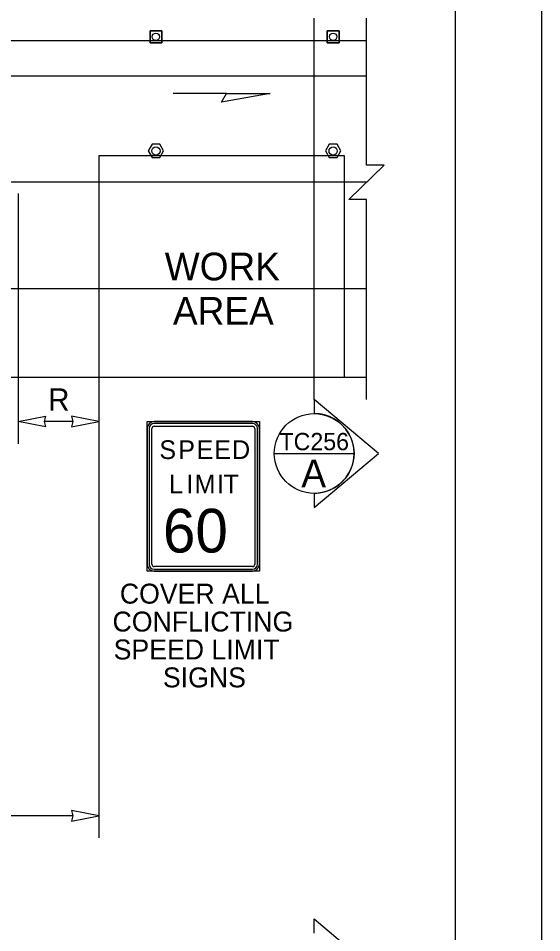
# Model space of a CAD drawing. Extents: x 99999 to 100116, y 99995 to 100013.
# Drawn here: x 100054.172 to 100056.062, y 100004.786 to 100008.087 of the extents above; entities that cross this region are included whole.
import ezdxf

# ---------------------------------------------------------------- set-up
doc = ezdxf.new("R2010")
doc.units = 0
for name, color, linetype in [('RD_MK_LineEdgeYellow', 7, 'Continuous'), ('RD_MK_LineLane', 7, 'Continuous'), ('SH_GI_PlotLimits', 7, 'Continuous'), ('SH_GI_SectionCut', 7, 'Continuous'), ('SH_GI_SheetBorder', 7, 'Continuous'), ('TR_SN_ConstructionSigns', 7, 'Continuous'), ('TR_WZ_TallChanDevice', 7, 'Continuous'), ('TR_WZ_TrafficCone', 7, 'Continuous'), ('TR_WZ_WorkAreaLabel', 7, 'Continuous'), ('TR_WZ_WorkZoneDetails', 7, 'Continuous'), ('TR_WZ_WorkZoneTextCurrent', 7, 'Continuous')]:
    doc.layers.add(name, color=color, linetype=linetype)

msp = doc.modelspace()

# ---------------------------------------------------------------- linework, layer by layer
at = {"layer": 'RD_MK_LineEdgeYellow'}
for p, q in [((100048.195, 100007.8789), (100055.43, 100007.8789)), ((100052.7368, 100007.1109), (100055.43, 100007.1109))]:
    msp.add_line(p, q, dxfattribs=at)
at = {"layer": 'RD_MK_LineLane'}
msp.add_lwpolyline([(100055.43, 100007.4949), (100048.195, 100007.4949)], dxfattribs=at)
at = {"layer": 'SH_GI_PlotLimits'}
msp.add_lwpolyline([(100039.0625, 99999.6875), (100056.0625, 99999.6875), (100056.0625, 100010.6875), (100039.0625, 100010.6875)], close=True, dxfattribs=at)
at = {"layer": 'SH_GI_SectionCut'}
for p, q in [((100055.2407, 100006.7109), (100055.2407, 100008.0869)), ((100055.2407, 100006.7109), (100055.2407, 100006.66)), ((100055.4733, 100006.516), (100055.2407, 100006.7109)), ((100055.2407, 100006.3211), (100055.4733, 100006.516)), ((100055.2407, 100006.372), (100055.2407, 100006.3211)), ((100055.2407, 100004.7848), (100055.2407, 100004.8357)), ((100055.2407, 100004.8357), (100055.4733, 100004.6408))]:
    msp.add_line(p, q, dxfattribs=at)
msp.add_lwpolyline([(100055.0967, 100006.516), (100055.3847, 100006.516)], dxfattribs=at)
msp.add_circle((100055.2407, 100006.516), 0.144, dxfattribs=at)
msp.add_arc((100055.2407, 100006.516), 0.144, 269.9978, 90.0022, dxfattribs=at)
at = {"layer": 'SH_GI_SheetBorder'}
msp.add_line((100055.75, 100010.375), (100055.75, 100000), dxfattribs=at)
at = {"layer": 'TR_SN_ConstructionSigns'}
for p, q in [((100054.6633, 100006.6309), (100055.0177, 100006.6309)), ((100055.0177, 100006.6309), (100054.6633, 100006.6309)), ((100055.0177, 100006.6239), (100054.6633, 100006.6239)), ((100054.6633, 100006.614), (100055.0177, 100006.614)), ((100054.638, 100006.1162), (100054.638, 100006.6056)), ((100054.638, 100006.6056), (100054.638, 100006.1162)), ((100054.6451, 100006.6056), (100054.6451, 100006.1162)), ((100054.6549, 100006.1162), (100054.6549, 100006.6056)), ((100055.0261, 100006.6056), (100055.0261, 100006.1162)), ((100055.036, 100006.1162), (100055.036, 100006.6056)), ((100055.043, 100006.6056), (100055.043, 100006.1162)), ((100055.043, 100006.1162), (100055.043, 100006.6056)), ((100055.0177, 100006.1078), (100054.6633, 100006.1078)), ((100054.6633, 100006.0979), (100055.0177, 100006.0979)), ((100055.0177, 100006.0909), (100054.6633, 100006.0909)), ((100054.6633, 100006.0909), (100055.0177, 100006.0909))]:
    msp.add_line(p, q, dxfattribs=at)
msp.add_lwpolyline([(100054.638, 100006.6309), (100055.043, 100006.6309), (100055.043, 100006.0909), (100054.638, 100006.0909)], close=True, dxfattribs=at)
for centre, radius, start, end in [((100054.6633, 100006.6056), 0.0253, 90, 180), ((100054.6633, 100006.6056), 0.0253, 90, 180), ((100054.6633, 100006.6056), 0.0183, 90, 180), ((100054.6633, 100006.6056), 0.00844, 90, 180), ((100055.0177, 100006.6056), 0.0253, 0, 90), ((100055.0177, 100006.6056), 0.0253, 360, 90), ((100055.0177, 100006.6056), 0.0183, 0, 90), ((100055.0177, 100006.6056), 0.00844, 360, 90), ((100054.6633, 100006.1162), 0.0253, 180, 270), ((100054.6633, 100006.1162), 0.0253, 180, 270), ((100054.6633, 100006.1162), 0.0183, 180, 270), ((100054.6633, 100006.1162), 0.00844, 180, 270), ((100055.0177, 100006.1162), 0.0253, 270, 0), ((100055.0177, 100006.1162), 0.0183, 270, 360), ((100055.0177, 100006.1162), 0.00844, 270, 0), ((100055.0177, 100006.1162), 0.0253, 270, 0)]:
    msp.add_arc(centre, radius, start, end, dxfattribs=at)
at = {"layer": 'TR_WZ_TallChanDevice'}
for points in [[(100054.6833, 100007.6319), (100054.6555, 100007.6319), (100054.6417, 100007.6079), (100054.6555, 100007.5839), (100054.6833, 100007.5839), (100054.6971, 100007.6079)], [(100055.3233, 100007.6319), (100055.2955, 100007.6319), (100055.2817, 100007.6079), (100055.2955, 100007.5839), (100055.3233, 100007.5839), (100055.3371, 100007.6079)]]:
    msp.add_lwpolyline(points, close=True, dxfattribs=at)
for points in [[(100054.6833, 100007.6319), (100054.6555, 100007.6319), (100054.6417, 100007.6079), (100054.6555, 100007.5839), (100054.6833, 100007.5839), (100054.6971, 100007.6079), (100054.6833, 100007.6319)], [(100055.3233, 100007.6319), (100055.2955, 100007.6319), (100055.2817, 100007.6079), (100055.2955, 100007.5839), (100055.3233, 100007.5839), (100055.3371, 100007.6079), (100055.3233, 100007.6319)]]:
    msp.add_lwpolyline(points, dxfattribs=at)
for centre in [(100054.6694, 100007.6079), (100055.3094, 100007.6079)]:
    msp.add_circle(centre, 0.015, dxfattribs=at)
at = {"layer": 'TR_WZ_TrafficCone'}
for points in [[(100054.6481, 100008.0416), (100054.6907, 100008.0416), (100054.6907, 100007.9989), (100054.6481, 100007.9989), (100054.6481, 100008.0416)], [(100054.6481, 100007.9989), (100054.6907, 100007.9989), (100054.6907, 100008.0416), (100054.6481, 100008.0416), (100054.6481, 100007.9989)], [(100055.2881, 100008.0416), (100055.3307, 100008.0416), (100055.3307, 100007.9989), (100055.2881, 100007.9989), (100055.2881, 100008.0416)], [(100055.2881, 100007.9989), (100055.3307, 100007.9989), (100055.3307, 100008.0416), (100055.2881, 100008.0416), (100055.2881, 100007.9989)]]:
    msp.add_lwpolyline(points, dxfattribs=at)
for centre in [(100054.6694, 100008.0202), (100055.3094, 100008.0202)]:
    msp.add_circle(centre, 0.0133, dxfattribs=at)
at = {"layer": 'TR_WZ_WorkZoneDetails'}
for p, q in [((100048.195, 100008.0069), (100055.43, 100008.0069)), ((100054.9242, 100007.8149), (100054.7313, 100007.8149)), ((100054.1724, 100007.4548), (100054.1724, 100006.5509)), ((100052.7368, 100006.7909), (100055.43, 100006.7909)), ((100054.4628, 100006.7909), (100054.4628, 100005.1282)), ((100054.3691, 100006.6309), (100054.2662, 100006.6309)), ((100054.3691, 100006.6309), (100054.2662, 100006.6309)), ((100054.3691, 100005.2082), (100050.6962, 100005.2082))]:
    msp.add_line(p, q, dxfattribs=at)
msp.add_lwpolyline([(100055.43, 100006.7109), (100055.43, 100007.433), (100055.366, 100007.433), (100055.494, 100007.5569), (100055.43, 100007.5569), (100055.43, 100008.0869)], dxfattribs=at)
for points in [[(100055.0815, 100007.8149), (100054.9064, 100007.7841), (100054.9242, 100007.8149)], [(100054.4628, 100007.5909), (100054.4628, 100006.7909), (100055.35, 100006.7909), (100055.35, 100007.5909)], [(100054.1724, 100006.6309), (100054.2707, 100006.6502), (100054.2662, 100006.6309), (100054.2707, 100006.6116)], [(100054.4628, 100006.6309), (100054.3645, 100006.6502), (100054.3691, 100006.6309), (100054.3645, 100006.6116)], [(100054.4628, 100005.2082), (100054.3645, 100005.2275), (100054.3691, 100005.2082), (100054.3645, 100005.1889)]]:
    msp.add_lwpolyline(points, close=True, dxfattribs=at)

# ---------------------------------------------------------------- texts
at = {"layer": 'SH_GI_SectionCut'}
msp.add_text('TC256', height=0.0625, dxfattribs=at).set_placement((100055.1158, 100006.5276))
msp.add_text('A', height=0.1, rotation=359.99, dxfattribs=at).set_placement((100055.1945, 100006.394))
at = {"layer": 'TR_SN_ConstructionSigns'}
for s, height, p in [('S', 0.0675, (100054.6819, 100006.4959)), ('P', 0.0675, (100054.7501, 100006.4959)), ('E', 0.0675, (100054.8162, 100006.4959)), ('E', 0.0675, (100054.8803, 100006.4959)), ('D', 0.0675, (100054.9445, 100006.4959)), ('L', 0.0675, (100054.717, 100006.3722)), ('I', 0.0675, (100054.7791, 100006.3722)), ('M', 0.0675, (100054.8088, 100006.3722)), ('I', 0.0675, (100054.8898, 100006.3722)), ('T', 0.0675, (100054.9134, 100006.3722)), ('60', 0.1575, (100054.6949, 100006.1584)), ('COVER ALL', 0.072, (100054.5392, 100005.9739)), ('CONFLICTING', 0.072, (100054.5128, 100005.8731)), ('SPEED LIMIT', 0.072, (100054.5168, 100005.7723)), ('SIGNS', 0.072, (100054.6947, 100005.6715))]:
    msp.add_text(s, height=height, dxfattribs=at).set_placement(p)
at = {"layer": 'TR_WZ_WorkAreaLabel'}
for s, p in [('WORK', (100054.7013, 100007.1409)), ('AREA', (100054.7309, 100006.9809))]:
    msp.add_text(s, height=0.1, dxfattribs=at).set_placement(p)
at = {"layer": 'TR_WZ_WorkZoneTextCurrent'}
msp.add_text('R', height=0.08, dxfattribs=at).set_placement((100054.28, 100006.6709))
msp.add_text('R', height=0.08, dxfattribs=at).set_placement((100054.28, 100006.6709))

doc.saveas('drawing.dxf')
